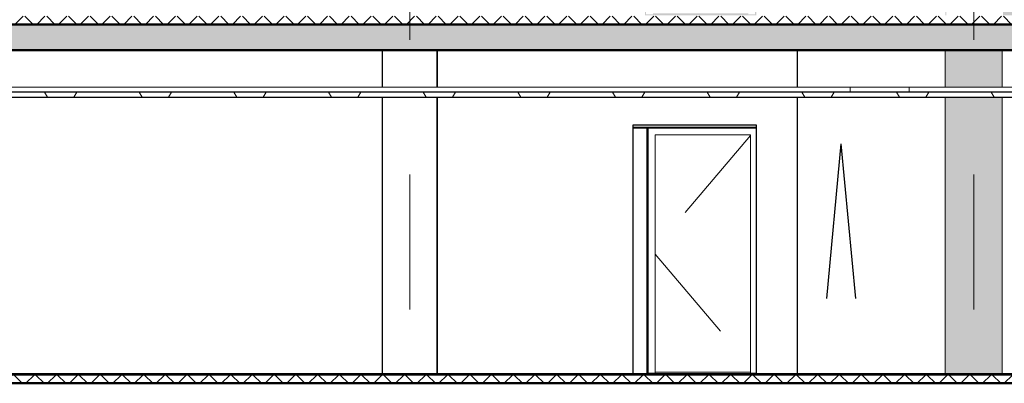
# Model space of a CAD drawing. Extents: x 50445 to 145605, y -10968 to 41989.
# Tile 295 of 338: x 114888 to 124495, y 5097 to 8644. Entities that reach past the tile are written whole.
import ezdxf

# ---------------------------------------------------------------- set-up
doc = ezdxf.new("R2010")
doc.units = 0
doc.header["$LTSCALE"] = 414.30304
doc.header["$MEASUREMENT"] = 0
doc.linetypes.add('stramien', pattern=[22.225, 12.7, -3.175, 3.175, -3.175])
doc.linetypes.add('streep-fijn', pattern=[3.9688, 2.3813, -1.5875])
doc.layers.get('0').update_dxf_attribs({"linetype": 'CONTINUOUS'})
for name, color, linetype, lineweight in [('A-CLNG-PATT', 5, 'CONTINUOUS', 25), ('A-CLNG-SUSP', 5, 'CONTINUOUS', 25), ('A-DETL', 5, 'CONTINUOUS', 18), ('A-DOOR', 1, 'CONTINUOUS', 25), ('A-FLOR-OTLN', 6, 'CONTINUOUS', 18), ('A-FLOR-PATT', 8, 'CONTINUOUS', 50), ('A-GENM', 6, 'CONTINUOUS', 18), ('A-GLAZ', 6, 'CONTINUOUS', 18), ('A-GLAZ-GLAS', 6, 'CONTINUOUS', 25), ('I-WALL', 2, 'CONTINUOUS', 25), ('S-COLS', 6, 'CONTINUOUS', 18), ('S-GRID', 1, 'CONTINUOUS', 18)]:
    doc.layers.add(name, color=color, linetype=linetype, lineweight=lineweight)
doc.layers.get('A-GLAZ').off()
pattern_1 = [(45, (114825.1, 10064.78), (-106.066, 106.066), []), (135, (114825.1, 10064.78), (-106.066, -106.066), [])]

# ---------------------------------------------------------------- blocks, each defined once
blk = doc.blocks.new('42_KA leemstuc betonkolomafwerking - Type-V55-plotview doorsnede C C  -  1 op 100')
at = {"layer": 'A-GENM'}
h = blk.add_hatch(color=256, dxfattribs=at)
h.paths.add_polyline_path([(43293.6, 4520), (43293.6, 7220), (42739.6, 7220), (42739.6, 4520), (43275.4, 4520)], flags=0)
h.paths.add_polyline_path([(43275.4, 7320), (43293.6, 7320), (43293.6, 7680), (42739.6, 7680), (42739.6, 7320)], flags=0)
for p, q in [((42739.6, 7680), (42739.6, 7320)), ((43293.6, 7320), (43293.6, 7680)), ((42739.6, 7220), (42739.6, 4520)), ((43293.6, 4520), (43293.6, 7220))]:
    blk.add_line(p, q, dxfattribs=at)
blk = doc.blocks.new('32_KA_hout_67-114-enkele_deur - H930_z-V107-plotview doorsnede C C  -  1 op 100')
at = {"layer": 'A-DOOR', "lineweight": 18}
for p, q in [((39841.8, 6920), (39841.8, 4530)), ((39908.8, 4530), (39908.8, 6853)), ((39908.8, 6853), (40838.8, 6853)), ((40838.8, 6853), (40838.8, 4530)), ((39841.8, 4530), (39908.8, 4530)), ((40895.6, 4530), (40838.8, 4530))]:
    blk.add_line(p, q, dxfattribs=at)
at = {"layer": 'A-GENM', "linetype": 'streep-fijn'}
for p, q in [((40838.9, 6848.6), (39908.8, 5750.1)), ((39908.8, 5690.9), (40838.8, 4589.9))]:
    blk.add_line(p, q, dxfattribs=at)
blk = doc.blocks.new('32_KA_binnendeur_hout - 32_KA_binnendeur_hout-V68-plotview doorsnede C C  -  1 op 100')
at = {"layer": 'A-DOOR', "lineweight": 18}
blk.add_line((37918.9, 1030), (38848.9, 1030), dxfattribs=at)
blk = doc.blocks.new('31_KA_Houten kozijn draaiend deel metselwerkgevel - Type-8155383-plotview doorsnede C C  -  1 op 100')
at = {"layer": 'A-GLAZ-GLAS'}
for p in [(4915.8, 12255.8), (5200.7, 12255.8)]:
    blk.add_line(p, (5058.3, 13766), dxfattribs=at)
blk = doc.blocks.new('28_KU_vloerrand 250x670 verdieping - 31090mm-1052746-plotview doorsnede C C  -  1 op 100')
at = {"layer": 'S-COLS'}
h = blk.add_hatch(color=256, dxfattribs=at)
h.paths.add_polyline_path([(46793.3, 6900), (46793.3, 6900), (46793.3, 7120)], flags=0)
h.paths.add_polyline_path([(41293.3, 6900), (41293.3, 6900), (41293.3, 7120)], flags=0)
h.paths.add_polyline_path([(22956.6, 7078.3), (22960, 7080.6), (22960, 7120), (22956.6, 7120)], flags=0)
h.paths.add_polyline_path([(26783.6, 8010), (28249.6, 8010), (28249.6, 8575), (26793.6, 8575), (26793.6, 8020), (26249.9, 8020), (26249.9, 8010), (26577.9, 8010)], flags=0)
h.paths.add_polyline_path([(28449.6, 8010), (30083.6, 8010), (30083.6, 8575), (28449.6, 8575), (28449.6, 8286.3)], flags=0)
h.paths.add_polyline_path([(31729.6, 8010), (31729.6, 8575), (30283.6, 8575), (30283.6, 8010), (31030.6, 8010)], flags=0)
h.paths.add_polyline_path([(45501.7, 8020), (46583.6, 8020), (46583.6, 8575), (44949.6, 8575), (44949.6, 8020)], flags=0)
h.paths.add_polyline_path([(50249.6, 8020), (50249.6, 8575), (48793.6, 8575), (48793.6, 8020), (49954.4, 8020)], flags=0)
h.paths.add_polyline_path([(48239.6, 8020), (48239.6, 8575), (46783.6, 8575), (46783.6, 8020), (47989.6, 8020)], flags=0)
h.paths.add_polyline_path([(44749.6, 8020), (44749.6, 8575), (43303.6, 8575), (43303.6, 8020), (44388.5, 8020)], flags=0)
h.paths.add_polyline_path([(51067.5, 8020), (52083.6, 8020), (52083.6, 8575), (50449.6, 8575), (50449.6, 8020)], flags=0)
h.paths.add_polyline_path([(52283.6, 8020), (53806.6, 8020), (53806.6, 8575), (52283.6, 8575), (52283.6, 8286.3)], flags=0)
h.paths.add_polyline_path([(39809.9, 8020), (40895.6, 8020), (40895.6, 8575), (40883.8, 8575), (40883.8, 8030), (40816.8, 8030), (40816.8, 8040), (39886.8, 8040), (39886.8, 8030), (39819.8, 8030), (39819.8, 8575), (39809.9, 8575), (39809.9, 8030)], flags=0)
h.paths.add_polyline_path([(42749.6, 8020), (42749.6, 8575), (42739.6, 8575), (42739.6, 8020)], flags=0)
h.paths.add_polyline_path([(33322.9, 8030), (33322.9, 8040), (32452.6, 8040), (32437.8, 8030), (33256.9, 8030)], flags=0)
h.paths.add_polyline_path([(33389.9, 8030), (33399.8, 8030), (33399.8, 8575), (33389.9, 8575)], flags=0)
blk = doc.blocks.new('3073_04 constructie_abt_export 08-11-2012_rvt-1-plotview doorsnede C C  -  1 op 100')
at = {"layer": 'A-FLOR-PATT', "lineweight": 18}
h = blk.add_hatch(color=7, dxfattribs=at)
h.paths.add_polyline_path([(4366.6, 7680), (21366.6, 7680), (21366.6, 7930), (4366.6, 7930), (4366.6, 7714)], flags=0)
h.paths.add_polyline_path([(54166.6, 7680), (54166.6, 7930), (26166.6, 7930), (26166.6, 7680), (53293.9, 7680)], flags=0)
at = {"layer": 'A-FLOR-OTLN', "color": 90, "lineweight": 50}
for p, q in [((54166.6, 7930), (26166.6, 7930)), ((26166.6, 7680), (54166.6, 7680)), ((54166.6, 4430), (15166.6, 4430))]:
    blk.add_line(p, q, dxfattribs=at)
at = {"lineweight": 18}
blk.add_blockref('28_KU_vloerrand 250x670 verdieping - 31090mm-1052746-plotview doorsnede C C  -  1 op 100', (0, 0), dxfattribs=at)

msp = doc.modelspace()

# ---------------------------------------------------------------- hatches: boundary and pattern name
at = {"layer": 'A-CLNG-PATT', "lineweight": 18}
h = msp.add_hatch(dxfattribs=at)
h.set_pattern_fill('FP_21', color=256, angle=150, style=0, pattern_type=2)
h.set_pattern_definition([(60, (114825.1, 10064.8), (-692.82, 400), []), (120, (114825.1, 10064.8), (-692.82, -400), [])])
h.paths.add_polyline_path([(111096.9, 7887.2), (134568.5, 7887.2), (134568.5, 7937.2), (107645.4, 7937.2), (107645.4, 7887.2), (109983.8, 7887.2)], flags=0)
h.paths.add_polyline_path([(86607.3, 7887.2), (90568.1, 7887.2), (90568.1, 7937.2), (86324.1, 7937.2), (86324.1, 7887.2)], flags=0)
h.paths.add_polyline_path([(90668.1, 7887.2), (90668.5, 7887.2), (90668.1, 7937.2)], flags=0)
h.paths.add_polyline_path([(97324, 7887.2), (102247.4, 7887.2), (102247.4, 7937.2), (97324, 7937.2)], flags=0)
at = {"layer": 'A-FLOR-PATT', "lineweight": 18}
h = msp.add_hatch(dxfattribs=at)
h.set_pattern_fill('FP_6', color=256, angle=135, style=0, pattern_type=2)
h.set_pattern_definition(pattern_1)
h.paths.add_polyline_path([(111096.9, 8597.2), (135346.1, 8597.2), (135346.1, 8687.2), (135334.1, 8687.2), (135334.1, 8677.2), (107429.4, 8677.2), (107429.4, 8597.2), (109983.8, 8597.2)], flags=0)
h.paths.add_polyline_path([(85546.1, 8597.2), (102313.4, 8597.2), (102313.4, 8677.2), (85546.1, 8677.2)], flags=0)
h = msp.add_hatch(dxfattribs=at)
h.set_pattern_fill('FP_6', color=256, angle=135, style=0, pattern_type=2)
h.set_pattern_definition(pattern_1)
h.paths.add_polyline_path([(87720.5, 5097.2), (91314.4, 5097.2), (91313.4, 5177.2), (85547.1, 5177.2), (85547.1, 5097.2), (86607.3, 5097.2)], flags=0)
h.paths.add_polyline_path([(135346.1, 5097.2), (135346.1, 5177.2), (96430.4, 5177.2), (96430.4, 5097.2), (134473.4, 5097.2)], flags=0)
h = msp.add_hatch(color=256, dxfattribs=at)
h.paths.add_polyline_path([(108870.6, 5177.2), (109459.1, 5177.2), (109459.1, 5187.2), (96429.4, 5187.2), (96430.4, 5177.2), (107757.4, 5177.2)], flags=0)
h.paths.add_polyline_path([(129169.1, 5177.2), (129169.1, 5187.2), (112909.1, 5187.2), (112909.1, 5177.2), (128907.6, 5177.2)], flags=0)

# ---------------------------------------------------------------- linework, layer by layer
at = {"layer": 'A-CLNG-SUSP'}
for p, q in [((134568.5, 7937.2), (107645.4, 7937.2)), ((107645.4, 7887.2), (134568.5, 7887.2)), ((120874.8, 7597.2), (122075.2, 7597.2)), ((122075.2, 7587.2), (120874.8, 7587.2))]:
    msp.add_line(p, q, dxfattribs=at)
at = {"layer": 'A-DETL', "linetype": 'stramien'}
msp.add_line((137516.8, 5187.2), (76916.8, 5187.2), dxfattribs=at)
at = {"layer": 'A-FLOR-OTLN', "lineweight": 50}
for p, q in [((107429.4, 8597.2), (135346.1, 8597.2)), ((135346.1, 5187.2), (96429.4, 5187.2)), ((96430.4, 5097.2), (135346.1, 5097.2))]:
    msp.add_line(p, q, dxfattribs=at)
at = {"layer": 'A-FLOR-OTLN'}
msp.add_line((96430.4, 5177.2), (135346.1, 5177.2), dxfattribs=at)
at = {"layer": 'A-GENM'}
for p, q in [((112566.9, 7987.2), (122990.2, 7987.2)), ((122990.2, 7987.2), (123568.3, 7987.2)), ((122990.2, 7987.2), (122990.2, 7937.2)), ((123568.3, 7987.2), (124823.9, 7987.2)), ((123568.3, 7937.2), (123568.3, 7987.2))]:
    msp.add_line(p, q, dxfattribs=at)
at = {"layer": 'I-WALL'}
for p, q in [((118429.1, 7987.2), (118429.1, 8347.2)), ((118963.1, 8347.2), (118963.1, 7987.2)), ((118963.1, 7987.2), (118963.1, 8347.2)), ((122472.8, 8347.2), (122472.8, 7987.2)), ((118429.1, 5187.2), (118429.1, 7887.2)), ((118963.1, 7887.2), (118963.1, 5187.2)), ((118963.1, 5187.2), (118963.1, 7887.2)), ((122472.8, 7887.2), (122472.8, 5187.2)), ((120874.8, 5187.2), (120874.8, 7617.2)), ((120874.8, 7617.2), (122075.2, 7617.2)), ((122075.2, 7617.2), (122075.2, 5187.2)), ((121011.4, 5197.2), (121011.4, 7587.2))]:
    msp.add_line(p, q, dxfattribs=at)
at = {"layer": 'S-GRID', "linetype": 'stramien'}
for p, q in [((118696.1, -9967.8), (118696.1, 31258.5)), ((124196.1, -9967.8), (124196.1, 31258.5))]:
    msp.add_line(p, q, dxfattribs=at)

# ---------------------------------------------------------------- block references
at = {"lineweight": 5}
msp.add_blockref('3073_04 constructie_abt_export 08-11-2012_rvt-1-plotview doorsnede C C  -  1 op 100', (81179.5, 667.2), dxfattribs=at)
at = {"layer": 'A-DOOR'}
for name, p in [('32_KA_hout_67-114-enkele_deur - H930_z-V107-plotview doorsnede C C  -  1 op 100', (81179.5, 667.2)), ('32_KA_binnendeur_hout - 32_KA_binnendeur_hout-V68-plotview doorsnede C C  -  1 op 100', (83169.4, 4177.2))]:
    msp.add_blockref(name, p, dxfattribs=at)
at = {"layer": 'A-GENM'}
msp.add_blockref('42_KA leemstuc betonkolomafwerking - Type-V55-plotview doorsnede C C  -  1 op 100', (81179.5, 667.2), dxfattribs=at)
at = {"layer": 'A-GLAZ', "lineweight": 25}
msp.add_blockref('31_KA_Houten kozijn draaiend deel metselwerkgevel - Type-8155383-plotview doorsnede C C  -  1 op 100', (117846.2, -6332.8), dxfattribs=at)

doc.saveas('drawing.dxf')
